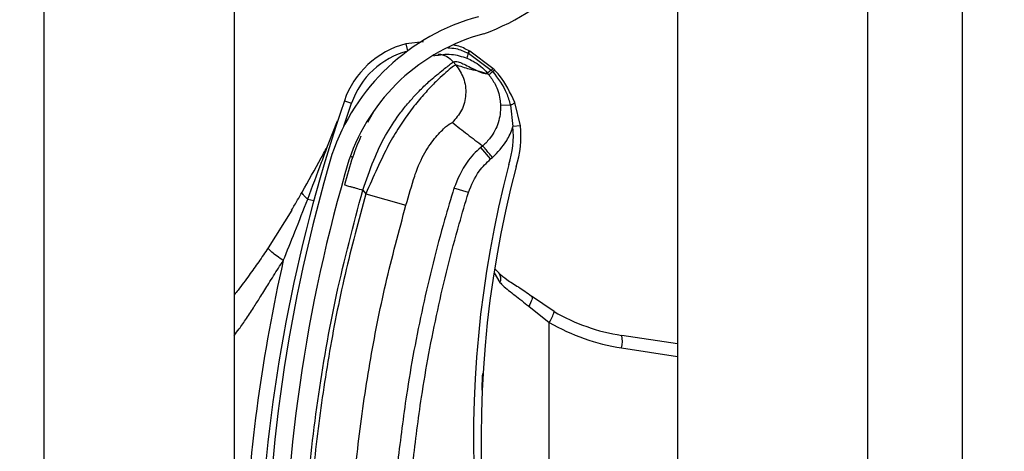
# Model space of a CAD drawing. Header units: inches. Extents: x 170 to 284, y 215 to 248.
# Tile 942 of 1056: x 235.429 to 235.5621, y 242.1397 to 242.1981. Entities that reach past the tile are written whole.
import ezdxf

# ---------------------------------------------------------------- set-up
doc = ezdxf.new("R2010")
doc.units = ezdxf.units.IN
doc.header["$LTSCALE"] = 0.25
doc.header["$MEASUREMENT"] = 0
doc.layers.add('ANNOTATIONS', color=1, linetype='Continuous')
doc.layers.add('LH TOP OF HOOD', color=7, linetype='Continuous')
doc.styles.add('ARIAL', font='arial.ttf', dxfattribs={"height": 0.09375})
doc.dimstyles.new('STANDARD$0', dxfattribs={"dimtxt": 0.09375, "dimasz": 0.09375, "dimexe": 0.03125, "dimexo": 0.046875, "dimgap": 0.09, "dimtad": 0, "dimtih": 1, "dimtoh": 1, "dimdec": 4, "dimzin": 0, "dimdsep": 46, "dimtxsty": 'ARIAL', "dimcen": 0.09, "dimadec": 0, "dimazin": 0, "dimtfac": 1, "dimtdec": 4, "dimtofl": 0, "dimtmove": 0, "dimatfit": 1, "dimfxl": 1, "dimtolj": 1, "dimtzin": 0, "dimarcsym": 0})

# ---------------------------------------------------------------- blocks, each defined once
blk = doc.blocks.new('*D70')
at = {"layer": 'ANNOTATIONS', "color": 0, "lineweight": -2, "transparency": 16777216}
for p, q in [((235.475871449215, 243.8427370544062), (236.9163148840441, 243.8427370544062)), ((236.8850648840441, 243.7489870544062), (236.8850648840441, 242.028811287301)), ((236.8850648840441, 239.873775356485), (236.8850648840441, 241.5939511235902)), ((236.1545398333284, 239.780025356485), (236.9163148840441, 239.780025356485))]:
    blk.add_line(p, q, dxfattribs=at)
at = {"layer": 'ANNOTATIONS', "color": 0, "transparency": 16777216}
for points in [[(236.8694398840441, 243.7489870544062), (236.9006898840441, 243.7489870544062), (236.8850648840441, 243.8427370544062)], [(236.8694398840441, 239.873775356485), (236.9006898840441, 239.873775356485), (236.8850648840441, 239.780025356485)]]:
    blk.add_solid(points, dxfattribs=at)
at = {"layer": 'defpoints', "color": 0, "transparency": 16777216}
for p in [(235.428996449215, 243.8427370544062), (236.1076648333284, 239.780025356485), (236.8850648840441, 239.780025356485)]:
    blk.add_point(p, dxfattribs=at)
at = {"layer": 'ANNOTATIONS', "color": 0, "transparency": 16777216, "insert": (236.8850648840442, 241.8113812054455), "char_height": 0.09375, "attachment_point": 5, "style": 'ARIAL'}
blk.add_mtext('\\A1;OPENING\\PHEIGHT', dxfattribs=at)

msp = doc.modelspace()

# ---------------------------------------------------------------- hatches: boundary and pattern name
at = {"layer": 'LH TOP OF HOOD'}
h = msp.add_hatch(dxfattribs=at)
h.set_pattern_fill('ANSI31', color=256, scale=0.34241245, angle=2.8e-322, style=0)
h.set_pattern_definition([(45, (225.4196035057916, 238.187647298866), (-0.03026527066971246, 0.03026527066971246), [])])
edge = h.paths.add_edge_path(flags=0)
edge.add_arc((235.4928707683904, 242.0272133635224), 0.001712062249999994, 450.0000000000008, 472.2104203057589)
edge.add_line((235.4922235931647, 242.0287983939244), (235.4913110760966, 242.0310332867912))
edge.add_arc((235.4928707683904, 242.0272133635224), 0.004126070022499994, 450, 472.2104203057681, ccw=False)
edge.add_arc((235.4928707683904, 242.0183106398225), 0.01302879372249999, 401.47616737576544, 450, ccw=False)
edge.add_arc((235.4886248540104, 242.0151604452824), 0.01830194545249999, 359.9999999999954, 400.0613730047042, ccw=False)
edge.add_arc((235.4951649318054, 242.0151604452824), 0.01176186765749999, 292.14085769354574, 360, ccw=False)
edge.add_arc((235.4928707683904, 242.0184133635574), 0.01566536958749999, 235.2570680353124, 295.43079980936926, ccw=False)
edge.add_arc((235.4981096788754, 242.0265285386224), 0.02532140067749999, 212.8542481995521, 235.9809333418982, ccw=False)
edge.add_arc((235.4899602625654, 242.0201596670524), 0.01504902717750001, 172.1557183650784, 209.3146496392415, ccw=False)
edge.add_arc((235.5023898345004, 242.0188242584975), 0.02754708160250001, 453.30850314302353, 532.9325737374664, ccw=False)
edge.add_arc((235.4991369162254, 242.0549145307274), 0.008748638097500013, 280.9586189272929, 427.9414322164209)
edge.add_arc((235.5189966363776, 242.1172678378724), 0.05672062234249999, 179.5706357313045, 253.0098997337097, ccw=False)
edge.add_arc((235.6773283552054, 242.1184662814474), 0.2150521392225, 163.4260275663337, 180.2060536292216, ccw=False)
edge.add_arc((235.4985548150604, 242.1706156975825), 0.02884824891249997, 465.1588434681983, 521.4137567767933, ccw=False)
edge.add_arc((235.4812287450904, 242.2251620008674), 0.0284373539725, 290.1205938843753, 343.7190675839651)
edge.add_arc((235.4940692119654, 242.2209845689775), 0.01494630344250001, 345.2914408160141, 400.547192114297)
edge.add_arc((235.4906450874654, 242.2191697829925), 0.0187470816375, 397.9578745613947, 431.4396159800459)
edge.add_arc((235.4928707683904, 242.2239977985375), 0.0134739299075, 433.8775574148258, 472.273645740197)
edge.add_arc((235.4903026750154, 242.2310172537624), 0.006011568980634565, 474.9825325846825, 495.7175736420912)
edge.add_arc((235.5000956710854, 242.2237581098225), 0.01816498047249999, 500.899260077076, 539.9999999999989)
edge.add_arc((235.4928707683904, 242.2237581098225), 0.01094007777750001, 539.9999999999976, 629.9999999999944)
edge.add_arc((235.4928707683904, 242.2146841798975), 0.001866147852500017, 269.9999999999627, 285.6422464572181)
edge.add_line((235.4933739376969, 242.21288714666), (235.4940248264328, 242.2105625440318))
edge.add_arc((235.4928707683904, 242.2146841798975), 0.004280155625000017, 269.9999999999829, 285.64224645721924, ccw=False)
edge.add_arc((235.4928707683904, 242.2237581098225), 0.01335408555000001, 179.9999999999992, 269.999999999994, ccw=False)
edge.add_arc((235.5000956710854, 242.2237581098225), 0.020578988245, 500.6113583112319, 540, ccw=False)
edge.add_arc((235.4903026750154, 242.2310172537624), 0.008425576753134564, 474.5776671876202, 496.4997109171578, ccw=False)
edge.add_arc((235.4928707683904, 242.2239977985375), 0.01588793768, 433.69030225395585, 472.4705806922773, ccw=False)
edge.add_arc((235.4906450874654, 242.2191697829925), 0.02116108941, 398.1045307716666, 431.57717173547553, ccw=False)
edge.add_arc((235.4940692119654, 242.2209845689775), 0.01736031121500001, 345.1802481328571, 400.36585332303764, ccw=False)
edge.add_arc((235.4812287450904, 242.2251620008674), 0.030851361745, 289.91815728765, 343.77953759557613, ccw=False)
edge.add_arc((235.4985548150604, 242.1706156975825), 0.02643424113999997, 464.9417095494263, 521.3236131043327)
edge.add_arc((235.6773283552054, 242.1184662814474), 0.21263813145, 523.4376684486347, 540.2096895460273)
edge.add_arc((235.5189966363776, 242.1172678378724), 0.05430661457, 539.5566266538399, 613.1145348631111)
edge.add_arc((235.4991369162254, 242.0549145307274), 0.01116264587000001, 280.06103888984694, 428.5290871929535, ccw=False)
edge.add_arc((235.5023898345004, 242.0188242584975), 0.02513307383, 452.9714001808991, 532.9706577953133)
edge.add_arc((235.4899602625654, 242.0201596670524), 0.01263501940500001, 532.0830472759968, 568.9826967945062)
edge.add_arc((235.4981096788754, 242.0265285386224), 0.022907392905, 213.0443063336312, 236.0197152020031)
edge.add_arc((235.4928707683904, 242.0184133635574), 0.01325136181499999, 235.1922404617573, 295.7352497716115)
edge.add_arc((235.4951649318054, 242.0151604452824), 0.009347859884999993, 291.7225241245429, 360)
edge.add_arc((235.4886248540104, 242.0151604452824), 0.01588793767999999, 359.9999999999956, 399.9521788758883)
edge.add_arc((235.4928707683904, 242.0183106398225), 0.01061478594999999, 401.6345013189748, 450.0000000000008)

# ---------------------------------------------------------------- linework, layer by layer
for p, q in [((235.5564384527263, 239.8275350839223), (235.5564384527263, 244.0802977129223)), ((235.5179170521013, 244.0327879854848), (235.5179170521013, 239.8681965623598)), ((235.5435979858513, 244.0327879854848), (235.5435979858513, 239.8275350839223)), ((235.5564384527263, 239.8275350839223), (235.5564384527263, 244.0327879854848)), ((235.4323139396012, 239.8275350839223), (235.4323139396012, 243.9380293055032)), ((235.4579948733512, 242.3173442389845), (235.4579948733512, 242.1249703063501)), ((235.4835819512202, 242.1950518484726), (235.481182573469, 242.1948023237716)), ((235.481182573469, 242.1948023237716), (235.4814363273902, 242.1938359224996)), ((235.4894628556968, 242.1928590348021), (235.4894635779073, 242.1928587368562)), ((235.489586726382, 242.193546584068), (235.489587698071, 242.1935461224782)), ((235.489587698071, 242.1935461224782), (235.4896498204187, 242.1935163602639)), ((235.4896498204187, 242.1935163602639), (235.4896506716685, 242.1935159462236)), ((235.4896506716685, 242.1935159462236), (235.4927543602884, 242.1912315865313)), ((235.489768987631, 242.1938364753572), (235.4897681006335, 242.1938369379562)), ((235.4898305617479, 242.1938041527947), (235.489768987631, 242.1938364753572)), ((235.4898314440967, 242.1938036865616), (235.4898305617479, 242.1938041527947)), ((235.492972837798, 242.1914800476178), (235.4898314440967, 242.1938036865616)), ((235.4879625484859, 242.1919445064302), (235.4876147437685, 242.1923558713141)), ((235.4923982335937, 242.1906286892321), (235.4914668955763, 242.1909612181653)), ((235.4927543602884, 242.1912315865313), (235.4929446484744, 242.1910259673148)), ((235.4728244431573, 242.1836605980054), (235.4738602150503, 242.186761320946)), ((235.4728884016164, 242.1870941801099), (235.4738602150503, 242.186761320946)), ((235.495332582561, 242.1865208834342), (235.4939989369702, 242.1864717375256)), ((235.495332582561, 242.1865208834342), (235.4956647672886, 242.1836090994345)), ((235.496685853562, 242.1837213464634), (235.4959352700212, 242.1868683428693)), ((235.4768228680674, 242.185603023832), (235.4760291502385, 242.1841642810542)), ((235.4706197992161, 242.1809783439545), (235.4719746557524, 242.1843673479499)), ((235.496685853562, 242.1837213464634), (235.4956647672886, 242.1836090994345)), ((235.4915840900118, 242.1810031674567), (235.4913360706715, 242.180793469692)), ((235.492661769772, 242.1792255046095), (235.4913360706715, 242.180793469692)), ((235.4736905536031, 242.179589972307), (235.4740189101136, 242.1794891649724)), ((235.492661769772, 242.1792255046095), (235.4929097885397, 242.1794352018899)), ((235.4896652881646, 242.1746856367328), (235.4877024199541, 242.1752882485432)), ((235.4753710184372, 242.1750212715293), (235.4757838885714, 242.1745329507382)), ((235.4757838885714, 242.1745329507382), (235.4812140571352, 242.1729848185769)), ((235.4679328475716, 242.1738130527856), (235.4687513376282, 242.1735912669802)), ((235.4657649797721, 242.1723177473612), (235.4625787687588, 242.1671912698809)), ((235.4931195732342, 242.1638228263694), (235.493921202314, 242.1625175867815)), ((235.493229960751, 242.1643557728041), (235.4938234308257, 242.1637981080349)), ((235.5012292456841, 242.1585969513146), (235.4981888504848, 242.1606642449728)), ((235.4978021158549, 242.1593199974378), (235.5005924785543, 242.1571166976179)), ((235.5005924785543, 242.091696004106), (235.5005924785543, 242.1571166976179)), ((235.5179170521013, 242.1542211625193), (235.5103797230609, 242.1553711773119)), ((235.5103449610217, 242.1536787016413), (235.5179170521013, 242.1525233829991))]:
    msp.add_line(p, q, dxfattribs=at)
at = {"layer": 'LH TOP OF HOOD', "flags": 128}
msp.add_lwpolyline([(235.4981888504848, 242.1606642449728), (235.4982449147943, 242.1605901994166), (235.4982704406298, 242.1604814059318), (235.4982647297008, 242.1603408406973), (235.4982279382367, 242.160172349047), (235.4981610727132, 242.1599805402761), (235.4980659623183, 242.159770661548), (235.4979452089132, 242.159548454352), (235.4978021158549, 242.1593199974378)], dxfattribs=at)
at = {"layer": 'LH TOP OF HOOD'}
for centre, radius, start, end in [((235.4812287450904, 242.2251620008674), 0.03085136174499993, 289.91815728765, 343.7795375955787), ((235.4985548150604, 242.1706156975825), 0.02884824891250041, 105.1588434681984, 161.4137567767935), ((235.4985548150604, 242.1706156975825), 0.02643424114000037, 104.9417095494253, 161.3236131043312), ((235.4842262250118, 242.1832108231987), 0.01198443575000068, 104.7123854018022, 161.0929786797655), ((235.4842262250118, 242.1832108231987), 0.01095719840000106, 104.712385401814, 161.0929786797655), ((235.491697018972, 242.1925788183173), 0.00225166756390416, 155.3939551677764, 172.8510957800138), ((235.4916996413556, 242.1925774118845), 0.002253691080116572, 155.3897650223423, 172.8291455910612), ((235.4909960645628, 242.1928680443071), 0.00156417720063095, 141.7256942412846, 154.2910519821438), ((235.4910005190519, 242.1928657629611), 0.001568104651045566, 141.7542666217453, 154.2863466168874), ((235.4910992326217, 242.1928067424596), 0.001613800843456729, 141.8260927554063, 153.9140894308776), ((235.4910983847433, 242.1928070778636), 0.001611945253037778, 141.8104826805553, 153.9114578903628), ((235.6772931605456, 242.1170828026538), 0.2160622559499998, 161.092978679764, 176.5593061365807), ((235.4949804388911, 242.1878281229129), 0.001353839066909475, 285.0764398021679, 314.8519014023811), ((235.4837520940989, 242.1822995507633), 0.01198443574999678, 341.3410974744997, 6.273281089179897), ((235.4837520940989, 242.1822995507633), 0.01301167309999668, 341.5025581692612, 6.273281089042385), ((235.6773283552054, 242.1184662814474), 0.2150521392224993, 163.4260275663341, 180.2060536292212), ((235.6773283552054, 242.1184662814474), 0.2126381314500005, 163.4376684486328, 180.2096895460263), ((235.6368884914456, 242.1413769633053), 0.1465525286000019, 165.3406183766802, 202.0185750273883), ((235.6368884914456, 242.1413769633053), 0.1455252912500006, 165.3544246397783, 203.870550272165), ((235.6772931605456, 242.1170828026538), 0.2180957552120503, 167.1792232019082, 177.2529346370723), ((235.4929314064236, 242.1630466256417), 0.001122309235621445, 331.8758133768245, 39.94683461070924), ((235.4976674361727, 242.1592520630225), 0.003621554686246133, 323.8694765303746, 349.5782562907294), ((235.5143048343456, 242.1810968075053), 0.0260233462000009, 239.8373732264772, 261.3249484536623), ((235.5145283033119, 242.1810968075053), 0.02773540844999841, 239.8373732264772, 261.3249484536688), ((235.5070491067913, 242.1545929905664), 0.003420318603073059, 344.4956794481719, 13.1510363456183)]:
    msp.add_arc(centre, radius, start, end, dxfattribs=at)
for points, knots in [([(235.4868710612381, 242.1942674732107), (235.4872412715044, 242.1942460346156), (235.4881897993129, 242.1941911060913), (235.4890576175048, 242.1937907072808), (235.489586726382, 242.193546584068)], [0, 0, 0, 0, 0.3902998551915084, 1, 1, 1, 1]), ([(235.4897681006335, 242.1938369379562), (235.4892433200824, 242.1941151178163), (235.488552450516, 242.1944813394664), (235.4877900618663, 242.194609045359), (235.4876067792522, 242.1946397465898)], [0, 0, 0, 0, 0.7595942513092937, 0.9999999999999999, 0.9999999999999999, 0.9999999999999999, 0.9999999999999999]), ([(235.4850031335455, 242.193196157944), (235.4857945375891, 242.1933196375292), (235.4873121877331, 242.1935564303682), (235.4887667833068, 242.1930847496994), (235.4894628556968, 242.1928590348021)], [0, 0, 0, 0, 0.5214667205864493, 1, 1, 1, 1]), ([(235.4855767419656, 242.1934262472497), (235.4857668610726, 242.1933979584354), (235.4861622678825, 242.1933391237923), (235.4868992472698, 242.1930362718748), (235.4873328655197, 242.1926239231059), (235.4876147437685, 242.1923558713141)], [0, 0, 0, 0, 0.2447599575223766, 0.5090480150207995, 1, 1, 1, 1]), ([(235.4894635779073, 242.1928587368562), (235.4897431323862, 242.1927305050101), (235.4907760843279, 242.1922566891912), (235.4916702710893, 242.1914912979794), (235.4922046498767, 242.1908579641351), (235.4922046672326, 242.1908579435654)], [0, 0, 0, 0, 0.2706300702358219, 0.9999763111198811, 1, 1, 1, 1]), ([(235.4753710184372, 242.1750212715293), (235.475846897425, 242.1763777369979), (235.4767452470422, 242.178938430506), (235.4783606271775, 242.1824293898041), (235.4799630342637, 242.1848413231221), (235.4812950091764, 242.1865440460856), (235.4822098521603, 242.187587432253), (235.4830014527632, 242.1884159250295), (235.4836702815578, 242.1890758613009), (235.4844150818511, 242.1897709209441), (235.4852489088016, 242.1904966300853), (235.4863782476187, 242.1914046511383), (235.4873683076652, 242.1921645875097), (235.487537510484, 242.192295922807), (235.4876147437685, 242.1923558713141)], [0, 0, 0, 0, 0.1307156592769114, 0.2467609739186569, 0.3577928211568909, 0.4170971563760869, 0.4791482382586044, 0.5177152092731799, 0.5590896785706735, 0.6032945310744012, 0.6633484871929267, 0.7353692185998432, 0.8792082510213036, 1, 1, 1, 1]), ([(235.4879625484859, 242.1919445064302), (235.4878831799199, 242.1919128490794), (235.4877218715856, 242.1918485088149), (235.4869333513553, 242.1912297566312), (235.4858723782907, 242.1902865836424), (235.4846420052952, 242.1890730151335), (235.4832342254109, 242.1875270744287), (235.4817591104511, 242.1856918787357), (235.4802690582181, 242.1835567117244), (235.4787407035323, 242.1810021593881), (235.4773045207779, 242.177925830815), (235.4762950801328, 242.1756735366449), (235.4757838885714, 242.1745329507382)], [0, 0, 0, 0, 0.1094013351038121, 0.2223468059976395, 0.3151791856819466, 0.4102231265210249, 0.5012749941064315, 0.5946006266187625, 0.6834485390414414, 0.7745330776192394, 0.8858211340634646, 1, 1, 1, 1]), ([(235.4879625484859, 242.1919445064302), (235.4883517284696, 242.1913686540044), (235.4891601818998, 242.1901724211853), (235.489419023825, 242.187947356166), (235.4888913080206, 242.1857699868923), (235.4879432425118, 242.1846802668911), (235.4874868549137, 242.1841556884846)], [0, 0, 0, 0, 0.2406941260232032, 0.499999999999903, 0.7593058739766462, 1, 1, 1, 1]), ([(235.4876147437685, 242.1923558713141), (235.4877215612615, 242.1923955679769), (235.4879458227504, 242.1924789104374), (235.488547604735, 242.1922848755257), (235.489302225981, 242.1919368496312), (235.4901015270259, 242.1915226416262), (235.4908989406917, 242.1911155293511), (235.4913228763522, 242.1909574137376), (235.4915378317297, 242.190877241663)], [0, 0, 0, 0, 0.1574760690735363, 0.330618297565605, 0.4911886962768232, 0.6742546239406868, 0.834831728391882, 1, 1, 1, 1]), ([(235.4914668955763, 242.1909612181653), (235.491256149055, 242.1910194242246), (235.4906749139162, 242.1911799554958), (235.4896066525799, 242.191389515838), (235.4885859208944, 242.1917340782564), (235.4879625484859, 242.1919445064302)], [0, 0, 0, 0, 0.1812946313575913, 0.5000073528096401, 1, 1, 1, 1]), ([(235.4931778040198, 242.1912694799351), (235.4931777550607, 242.1912695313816), (235.4931102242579, 242.1913404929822), (235.493041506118, 242.1914102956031), (235.492972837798, 242.1914800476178)], [0, 0, 0, 0, 0.0007249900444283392, 0.9999999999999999, 0.9999999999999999, 0.9999999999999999, 0.9999999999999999]), ([(235.4959352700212, 242.1868683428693), (235.4953219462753, 242.1881640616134), (235.4945713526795, 242.1897497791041), (235.4933932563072, 242.1910345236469), (235.493177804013, 242.1912694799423)], [0, 0, 0, 0, 0.8171182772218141, 1, 1, 1, 1]), ([(235.4915378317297, 242.190877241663), (235.4916313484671, 242.1908516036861), (235.4918194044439, 242.1908000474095), (235.4920468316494, 242.1907875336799), (235.4921519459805, 242.1908347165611), (235.4922043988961, 242.1908582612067)], [0, 0, 0, 0, 0.3313600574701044, 0.6663431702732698, 0.9999999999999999, 0.9999999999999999, 0.9999999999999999, 0.9999999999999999]), ([(235.4922043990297, 242.1908582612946), (235.4922525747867, 242.1908011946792), (235.4923171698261, 242.1907246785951), (235.4923818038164, 242.1906481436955), (235.4923982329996, 242.1906286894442)], [0, 0, 0, 0, 0.7458120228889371, 0.9999999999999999, 0.9999999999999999, 0.9999999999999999, 0.9999999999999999]), ([(235.4927543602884, 242.1912315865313), (235.4927345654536, 242.1912163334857), (235.4926156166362, 242.1911246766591), (235.492431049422, 242.1909877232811), (235.4922561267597, 242.19086960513), (235.4922218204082, 242.1908618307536), (235.4922046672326, 242.1908579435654)], [0, 0, 0, 0, 0.06239373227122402, 0.3749291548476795, 0.6874645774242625, 1, 1, 1, 1]), ([(235.492395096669, 242.1906324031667), (235.492395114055, 242.1906323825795), (235.4927301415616, 242.19023566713), (235.4934142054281, 242.1892018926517), (235.4939048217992, 242.1877422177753), (235.4939782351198, 242.1867511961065), (235.4939989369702, 242.1864717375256)], [0, 0, 0, 0, 1.782673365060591e-05, 0.3435204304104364, 0.8148790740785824, 1, 1, 1, 1]), ([(235.4929446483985, 242.1910259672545), (235.4929247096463, 242.1910101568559), (235.4928049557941, 242.1909151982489), (235.4926197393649, 242.1907721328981), (235.4924458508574, 242.1906462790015), (235.4924141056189, 242.1906345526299), (235.4923982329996, 242.1906286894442)], [0, 0, 0, 0, 0.06242876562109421, 0.3749525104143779, 0.6874762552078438, 1, 1, 1, 1]), ([(235.4929448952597, 242.1910256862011), (235.4936531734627, 242.1900974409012), (235.4947066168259, 242.1887168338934), (235.4951780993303, 242.1870628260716), (235.495332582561, 242.1865208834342)], [0, 0, 0, 0, 0.6723457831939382, 1, 1, 1, 1]), ([(235.4939989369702, 242.1864717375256), (235.4939996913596, 242.1864494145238), (235.494026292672, 242.1856622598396), (235.4938017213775, 242.1840907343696), (235.4928461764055, 242.1822541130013), (235.4919669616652, 242.1813270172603), (235.4915839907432, 242.1810030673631), (235.4915839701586, 242.1810030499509)], [0, 0, 0, 0, 0.0108740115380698, 0.3834398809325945, 0.7558119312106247, 0.9999868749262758, 1, 1, 1, 1]), ([(235.48239348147, 242.1769181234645), (235.4823934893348, 242.1769181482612), (235.4825073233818, 242.1772770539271), (235.4830067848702, 242.1786832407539), (235.4841813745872, 242.1808859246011), (235.4857161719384, 242.1827891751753), (235.4870615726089, 242.1840008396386), (235.4873352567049, 242.1841004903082), (235.4874868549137, 242.1841556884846)], [0, 0, 0, 0, 4.497367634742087e-06, 0.06509473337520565, 0.2616701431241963, 0.4753105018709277, 0.7093656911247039, 0.9999999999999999, 0.9999999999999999, 0.9999999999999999, 0.9999999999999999]), ([(235.4874868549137, 242.1841556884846), (235.4881600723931, 242.1836265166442), (235.4895065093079, 242.1825681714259), (235.4908914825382, 242.1815247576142), (235.4915839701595, 242.1810030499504)], [0, 0, 0, 0, 0.4999992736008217, 1, 1, 1, 1]), ([(235.4929097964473, 242.1794351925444), (235.4936115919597, 242.1801535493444), (235.4947737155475, 242.1813430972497), (235.4954486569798, 242.1829165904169), (235.4956538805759, 242.1835742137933), (235.4956647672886, 242.1836090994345)], [0, 0, 0, 0, 0.5907811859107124, 0.9782917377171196, 1, 1, 1, 1]), ([(235.4751017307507, 242.182290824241), (235.4747273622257, 242.1813729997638), (235.4738708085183, 242.179273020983), (235.4732512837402, 242.1770058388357), (235.4729025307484, 242.1757295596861)], [0, 0, 0, 0, 0.4370636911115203, 0.9999999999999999, 0.9999999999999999, 0.9999999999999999, 0.9999999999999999]), ([(235.4671610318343, 242.1747278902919), (235.4680320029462, 242.1762681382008), (235.4691948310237, 242.1783245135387), (235.4703339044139, 242.1804458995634), (235.4706197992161, 242.1809783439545)], [0, 0, 0, 0, 0.7490110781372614, 1, 1, 1, 1]), ([(235.4679328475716, 242.1738130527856), (235.4685612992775, 242.1754779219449), (235.4694615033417, 242.1778627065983), (235.4703512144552, 242.1802558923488), (235.4706197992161, 242.1809783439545)], [0, 0, 0, 0, 0.6981213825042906, 1, 1, 1, 1]), ([(235.4913360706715, 242.180793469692), (235.4913360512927, 242.1807934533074), (235.4906421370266, 242.1802067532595), (235.4890673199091, 242.1785832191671), (235.4882093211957, 242.1765119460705), (235.4877024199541, 242.1752882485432)], [0, 0, 0, 0, 1.142795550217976e-05, 0.409211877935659, 1, 1, 1, 1]), ([(235.4896652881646, 242.1746856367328), (235.4900769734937, 242.1757028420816), (235.4907745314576, 242.1774263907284), (235.4921131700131, 242.1787025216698), (235.492661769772, 242.1792255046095)], [0, 0, 0, 0, 0.5901808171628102, 1, 1, 1, 1]), ([(235.4812140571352, 242.1729848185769), (235.4816015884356, 242.1743094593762), (235.4819891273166, 242.1756341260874), (235.4823934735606, 242.1769180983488), (235.48239348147, 242.1769181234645)], [0, 0, 0, 0, 0.999980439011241, 1, 1, 1, 1]), ([(235.4729025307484, 242.1757295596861), (235.4729355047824, 242.1757200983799), (235.4729862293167, 242.1757055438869), (235.4732940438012, 242.1756172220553), (235.4736126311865, 242.1755258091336), (235.4740080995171, 242.175412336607), (235.4745828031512, 242.1752474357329), (235.4750604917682, 242.1751103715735), (235.4753710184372, 242.1750212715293)], [0, 0, 0, 0, 0.2394568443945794, 0.3683606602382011, 0.5000000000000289, 0.6316393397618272, 0.7605431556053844, 1, 1, 1, 1]), ([(235.4877024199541, 242.1752882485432), (235.4872743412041, 242.1738589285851), (235.4856894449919, 242.1685670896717), (235.4833942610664, 242.1592690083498), (235.4813276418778, 242.1483596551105), (235.4804763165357, 242.1413473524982), (235.4801128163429, 242.1383532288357)], [0, 0, 0, 0, 0.1185397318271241, 0.4388752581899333, 0.7604101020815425, 1, 1, 1, 1]), ([(235.4657629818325, 242.1723143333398), (235.4657629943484, 242.1723143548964), (235.4660272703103, 242.1727695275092), (235.4664949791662, 242.1735695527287), (235.4669618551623, 242.1743786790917), (235.4671610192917, 242.1747278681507), (235.4671610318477, 242.1747278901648)], [0, 0, 0, 0, 2.704369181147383e-05, 0.571031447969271, 0.9999729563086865, 1, 1, 1, 1]), ([(235.4679328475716, 242.1738130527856), (235.4678016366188, 242.1739247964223), (235.4675362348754, 242.1741508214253), (235.4672826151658, 242.174441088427), (235.4671783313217, 242.1746259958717), (235.4671643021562, 242.1747086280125), (235.4671610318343, 242.1747278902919)], [0, 0, 0, 0, 0.2979480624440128, 0.6026626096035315, 0.907377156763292, 0.9999999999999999, 0.9999999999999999, 0.9999999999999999, 0.9999999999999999]), ([(235.4672588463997, 242.1179947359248), (235.4673576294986, 242.1227501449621), (235.4675557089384, 242.1322856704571), (235.4691652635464, 242.1465945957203), (235.4716220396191, 242.1609041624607), (235.4741193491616, 242.1703080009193), (235.4753710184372, 242.1750212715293)], [0, 0, 0, 0, 0.2468628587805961, 0.4950083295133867, 0.74689458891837, 1, 1, 1, 1]), ([(235.4757838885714, 242.1745329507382), (235.4748098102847, 242.1709027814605), (235.472858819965, 242.1636318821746), (235.4706805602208, 242.152551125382), (235.469069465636, 242.1413685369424), (235.4680587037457, 242.1303998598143), (235.4678640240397, 242.1231520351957), (235.4677705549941, 242.1196722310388)], [0, 0, 0, 0, 0.2027568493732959, 0.4061035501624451, 0.6088604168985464, 0.8122072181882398, 1, 1, 1, 1]), ([(235.4821542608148, 242.138133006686), (235.4825139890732, 242.1410961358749), (235.4833546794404, 242.1480210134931), (235.4853985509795, 242.1588176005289), (235.4876688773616, 242.1680197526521), (235.4892416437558, 242.1732711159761), (235.4896652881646, 242.1746856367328)], [0, 0, 0, 0, 0.2395900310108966, 0.5599255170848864, 0.8814604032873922, 0.9999999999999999, 0.9999999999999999, 0.9999999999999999, 0.9999999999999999]), ([(235.4646347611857, 242.1654787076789), (235.4651576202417, 242.1667700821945), (235.466280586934, 242.1695436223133), (235.4673574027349, 242.1723261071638), (235.4679328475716, 242.1738130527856)], [0, 0, 0, 0, 0.4656051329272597, 1, 1, 1, 1]), ([(235.4734166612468, 242.1196025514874), (235.4734166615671, 242.1196025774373), (235.473458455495, 242.1229889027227), (235.4737215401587, 242.1300356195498), (235.4746734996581, 242.1407088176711), (235.4762481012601, 242.1515848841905), (235.4783665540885, 242.1623722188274), (235.480264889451, 242.1694472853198), (235.4812140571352, 242.1729848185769)], [0, 0, 0, 0, 1.439079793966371e-06, 0.1877923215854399, 0.3908439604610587, 0.5938956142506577, 0.7969478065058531, 1, 1, 1, 1]), ([(235.4625787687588, 242.1671912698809), (235.4621565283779, 242.1665637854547), (235.4613155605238, 242.1653140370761), (235.4599583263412, 242.1634229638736), (235.4588589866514, 242.161936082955), (235.4581685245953, 242.1610693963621), (235.4579948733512, 242.1608514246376)], [0, 0, 0, 0, 0.2874979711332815, 0.5726040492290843, 0.892509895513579, 1, 1, 1, 1]), ([(235.4646347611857, 242.1654787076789), (235.4643440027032, 242.1656840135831), (235.4637452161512, 242.1661068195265), (235.4630561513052, 242.1666480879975), (235.4626144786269, 242.1670486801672), (235.4625904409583, 242.1671446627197), (235.4625787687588, 242.1671912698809)], [0, 0, 0, 0, 0.2427897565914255, 0.5000000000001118, 0.7572102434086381, 0.9999999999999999, 0.9999999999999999, 0.9999999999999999, 0.9999999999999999]), ([(235.4579948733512, 242.1553668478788), (235.4582157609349, 242.1556550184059), (235.4587915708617, 242.1564062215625), (235.4596915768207, 242.1577175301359), (235.4606664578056, 242.1591975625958), (235.4616625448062, 242.1607789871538), (235.4627387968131, 242.1625099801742), (235.4637487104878, 242.1641178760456), (235.4644132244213, 242.1651384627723), (235.4646347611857, 242.1654787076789)], [0, 0, 0, 0, 0.09019872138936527, 0.2351300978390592, 0.3944108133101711, 0.5296508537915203, 0.6982639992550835, 0.8994067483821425, 1, 1, 1, 1]), ([(235.4937837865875, 242.1637798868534), (235.494127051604, 242.1634955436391), (235.4948670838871, 242.1628825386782), (235.4964284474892, 242.1619072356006), (235.4976758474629, 242.1611282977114), (235.4982965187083, 242.1605670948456), (235.4983569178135, 242.1605124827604)], [0, 0, 0, 0, 0.2839420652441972, 0.6121401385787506, 0.962256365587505, 1, 1, 1, 1]), ([(235.493921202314, 242.1625175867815), (235.4940512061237, 242.1623839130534), (235.494640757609, 242.1617777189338), (235.4959334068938, 242.1608200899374), (235.4971734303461, 242.1598246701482), (235.4978021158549, 242.1593199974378)], [0, 0, 0, 0, 0.1223980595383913, 0.5550603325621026, 1, 1, 1, 1]), ([(235.4914962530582, 242.1479731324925), (235.4915061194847, 242.1482781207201), (235.4915302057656, 242.1490226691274), (235.4915734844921, 242.1497669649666), (235.49159903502, 242.1502063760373)], [0, 0, 0, 0, 0.409628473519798, 1, 1, 1, 1])]:
    msp.add_open_spline(points, degree=3, knots=knots, dxfattribs=at)
for points in [[(235.492972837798, 242.1914800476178), (235.4929713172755, 242.1914756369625), (235.4929682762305, 242.1914668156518), (235.4929244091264, 242.1914148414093), (235.4928554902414, 242.1913385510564), (235.4927880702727, 242.191267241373), (235.4927543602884, 242.1912315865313)], [(235.4931777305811, 242.1912695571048), (235.4931756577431, 242.1912655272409), (235.4931715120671, 242.1912574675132), (235.4931243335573, 242.1912066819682), (235.4930511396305, 242.191131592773), (235.4929801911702, 242.1910611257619), (235.4929447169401, 242.1910258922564)], [(235.4929100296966, 242.1794353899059), (235.4927399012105, 242.1796364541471), (235.4923996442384, 242.1800385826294), (235.4919671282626, 242.1805497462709), (235.4916582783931, 242.1809147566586), (235.491608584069, 242.1809734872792), (235.491583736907, 242.1810028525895)]]:
    msp.add_open_spline(points, degree=3, dxfattribs=at)

# ---------------------------------------------------------------- dimensions: what is measured, and where the dimension line sits
at = {"layer": 'ANNOTATIONS'}
dim = msp.add_linear_dim(base=(236.8850648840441, 239.780025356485), p1=(235.4289964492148, 243.8427370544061), p2=(236.1076648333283, 239.7800253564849), angle=90, text='OPENING\\PHEIGHT', dimstyle='STANDARD$0', dxfattribs=at)
dim.commit()
dim.dimension.update_dxf_attribs({"geometry": '*D70', "text_midpoint": (236.8850648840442, 241.8113812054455)})

doc.saveas('drawing.dxf')
